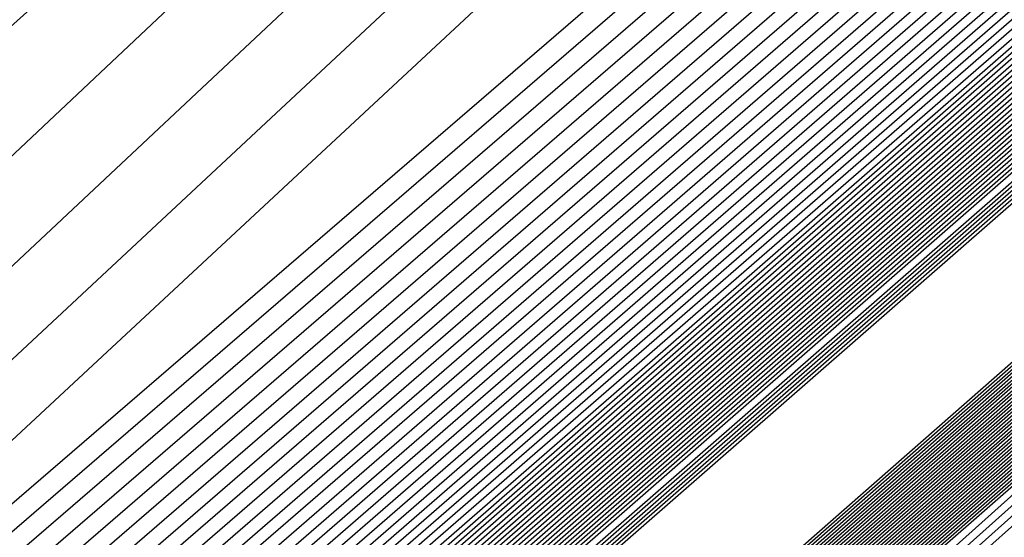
# Model space of a CAD drawing. Extents: x 3249832 to 3255657, y 13789405 to 13793316.
# Tile 759 of 1056: x 3253207.246 to 3253207.519, y 13791256.697 to 13791256.841. Entities that reach past the tile are written whole.
import ezdxf

# ---------------------------------------------------------------- set-up
doc = ezdxf.new("R2010")
doc.units = 0
doc.header["$LTSCALE"] = 100
doc.header["$MEASUREMENT"] = 0
for name, color, linetype in [('GRATIO_03231_CON', 1, 'CONTINUOUS'), ('GRATIO_0323_ICON', 1, 'CONTINUOUS'), ('TARGETS_EAST', 7, 'CONTINUOUS')]:
    doc.layers.add(name, color=color, linetype=linetype)

# ---------------------------------------------------------------- blocks, each defined once
blk = doc.blocks.new('Gratio_032316_contours')
at = {"layer": 'GRATIO_03231_CON', "color": 1, "linetype": 'Continuous', "flags": 128}
for points in [[(3253179.55027, 13791232.39503), (3253186.87441, 13791238.77001), (3253201.4775, 13791251.51898), (3253219.20823, 13791267.00714), (3253234.45763, 13791280.32933), (3253243.00028, 13791287.79153), (3253246.14511, 13791290.5444), (3253246.5846, 13791290.94974), (3253247.02187, 13791291.379), (3253250.20254, 13791294.24212), (3253258.88285, 13791301.95866), (3253274.44262, 13791315.73867), (3253292.7559, 13791331.95413), (3253308.32028, 13791345.76753)], [(3253180.16544, 13791232.93802), (3253187.28488, 13791239.13155), (3253201.72516, 13791251.73678), (3253219.33902, 13791267.12228), (3253234.51314, 13791280.37862), (3253243.01644, 13791287.80647), (3253246.14668, 13791290.54676), (3253246.58389, 13791290.95054), (3253247.01645, 13791291.37639), (3253250.16633, 13791294.21318), (3253258.7639, 13791301.85732), (3253274.17605, 13791315.50724), (3253292.31584, 13791331.56933), (3253307.73285, 13791345.25198)], [(3253180.78061, 13791233.481), (3253187.69534, 13791239.49309), (3253201.97282, 13791251.95458), (3253219.46981, 13791267.23741), (3253234.56866, 13791280.42791), (3253243.03259, 13791287.8214), (3253246.14825, 13791290.54912), (3253246.58317, 13791290.95133), (3253247.01103, 13791291.37378), (3253250.13013, 13791294.18424), (3253258.64495, 13791301.75599), (3253273.90947, 13791315.27582), (3253291.87577, 13791331.18453), (3253307.14542, 13791344.73643)], [(3253181.39578, 13791234.02399), (3253188.1058, 13791239.85463), (3253202.22048, 13791252.17237), (3253219.6006, 13791267.35254), (3253234.62418, 13791280.4772), (3253243.04874, 13791287.83633), (3253246.14982, 13791290.55149), (3253246.58246, 13791290.95213), (3253247.00561, 13791291.37117), (3253250.09393, 13791294.15529), (3253258.526, 13791301.65465), (3253273.6429, 13791315.0444), (3253291.4357, 13791330.79973), (3253306.55799, 13791344.22088)], [(3253182.62612, 13791235.10996), (3253188.92672, 13791240.5777), (3253202.71581, 13791252.60797), (3253219.86218, 13791267.58281), (3253234.73522, 13791280.57579), (3253243.08105, 13791287.8662), (3253246.15297, 13791290.55621), (3253246.58103, 13791290.95372), (3253246.99477, 13791291.36594), (3253250.02153, 13791294.09741), (3253258.2881, 13791301.45198), (3253273.10975, 13791314.58156), (3253290.55557, 13791330.03014), (3253305.38313, 13791343.18978)], [(3253183.24129, 13791235.65295), (3253189.33718, 13791240.93924), (3253202.96347, 13791252.82577), (3253219.99297, 13791267.69794), (3253234.79073, 13791280.62508), (3253243.0972, 13791287.88113), (3253246.15454, 13791290.55858), (3253246.58032, 13791290.95452), (3253246.98935, 13791291.36333), (3253249.98532, 13791294.06847), (3253258.16915, 13791301.35065), (3253272.84317, 13791314.35013), (3253290.11551, 13791329.64534), (3253304.7957, 13791342.67423)], [(3253189.74764, 13791241.30078), (3253203.21113, 13791253.04357), (3253220.12376, 13791267.81308), (3253234.84625, 13791280.67437), (3253243.11336, 13791287.89607), (3253246.15611, 13791290.56094), (3253246.57961, 13791290.95531), (3253246.98393, 13791291.36072), (3253249.94912, 13791294.03953), (3253258.05019, 13791301.24931), (3253272.5766, 13791314.11871), (3253289.67544, 13791329.26055), (3253304.20827, 13791342.15868)], [(3253190.1581, 13791241.66232), (3253203.45879, 13791253.26136), (3253220.25455, 13791267.92821), (3253234.90177, 13791280.72366), (3253243.12951, 13791287.911), (3253246.15768, 13791290.5633), (3253246.57889, 13791290.95611), (3253246.97851, 13791291.35811), (3253249.91292, 13791294.01058), (3253257.93124, 13791301.14798), (3253272.31002, 13791313.88729), (3253289.23538, 13791328.87575), (3253303.62084, 13791341.64313)], [(3253190.97902, 13791242.38539), (3253203.95411, 13791253.69696), (3253220.51613, 13791268.15847), (3253235.01281, 13791280.82224), (3253243.16182, 13791287.94087), (3253246.16082, 13791290.56803), (3253246.57747, 13791290.9577), (3253246.96767, 13791291.35288), (3253249.84051, 13791293.9527), (3253257.69334, 13791300.94531), (3253271.77687, 13791313.42445), (3253288.35525, 13791328.10615), (3253302.44598, 13791340.61203)], [(3253191.38948, 13791242.74693), (3253204.20177, 13791253.91476), (3253220.64692, 13791268.27361), (3253235.06832, 13791280.87154), (3253243.17797, 13791287.9558), (3253246.1624, 13791290.57039), (3253246.57675, 13791290.9585), (3253246.96225, 13791291.35027), (3253249.80431, 13791293.92376), (3253257.57439, 13791300.84397), (3253271.51029, 13791313.19303), (3253287.91518, 13791327.72135), (3253301.85855, 13791340.09648)], [(3253191.79994, 13791243.10847), (3253204.44943, 13791254.13256), (3253220.77772, 13791268.38874), (3253235.12384, 13791280.92083), (3253243.19412, 13791287.97073), (3253246.16397, 13791290.57276), (3253246.57604, 13791290.95929), (3253246.95683, 13791291.34766), (3253249.76811, 13791293.89481), (3253257.45544, 13791300.74264), (3253271.24372, 13791312.9616), (3253287.47511, 13791327.33655), (3253301.27112, 13791339.58093)], [(3253192.2104, 13791243.47001), (3253204.69709, 13791254.35035), (3253220.90851, 13791268.50387), (3253235.17936, 13791280.97012), (3253243.21028, 13791287.98567), (3253246.16554, 13791290.57512), (3253246.57533, 13791290.96009), (3253246.95142, 13791291.34505), (3253249.73191, 13791293.86587), (3253257.33649, 13791300.6413), (3253270.97714, 13791312.73018), (3253287.03505, 13791326.95176), (3253300.68369, 13791339.06538)], [(3253193.03132, 13791244.19308), (3253205.19242, 13791254.78595), (3253221.17009, 13791268.73414), (3253235.29039, 13791281.0687), (3253243.24258, 13791288.01553), (3253246.16868, 13791290.57985), (3253246.5739, 13791290.96168), (3253246.94058, 13791291.33982), (3253249.6595, 13791293.80799), (3253257.09858, 13791300.43863), (3253270.44399, 13791312.26734), (3253286.15492, 13791326.18216), (3253299.50883, 13791338.03428)], [(3253193.44178, 13791244.55462), (3253205.44008, 13791255.00375), (3253221.30088, 13791268.84927), (3253235.34591, 13791281.11799), (3253243.25874, 13791288.03047), (3253246.17025, 13791290.58221), (3253246.57319, 13791290.96248), (3253246.93516, 13791291.33721), (3253249.6233, 13791293.77904), (3253256.97963, 13791300.3373), (3253270.17741, 13791312.03592), (3253285.71485, 13791325.79737), (3253298.92139, 13791337.51873)], [(3253193.85224, 13791244.91616), (3253205.68774, 13791255.22155), (3253221.43167, 13791268.9644), (3253235.40143, 13791281.16728), (3253243.27489, 13791288.0454), (3253246.17182, 13791290.58457), (3253246.57247, 13791290.96327), (3253246.92974, 13791291.3346), (3253249.5871, 13791293.7501), (3253256.86068, 13791300.23596), (3253269.91084, 13791311.8045), (3253285.27479, 13791325.41257), (3253298.33396, 13791337.00318)], [(3253194.2627, 13791245.2777), (3253205.9354, 13791255.43934), (3253221.56246, 13791269.07954), (3253235.45695, 13791281.21658), (3253243.29104, 13791288.06033), (3253246.17339, 13791290.58694), (3253246.57176, 13791290.96407), (3253246.92432, 13791291.33198), (3253249.55089, 13791293.72116), (3253256.74173, 13791300.13463), (3253269.64426, 13791311.57307), (3253284.83472, 13791325.02777), (3253297.74653, 13791336.48763)], [(3253195.08362, 13791246.00077), (3253206.43072, 13791255.87494), (3253221.82404, 13791269.3098), (3253235.56798, 13791281.31516), (3253243.32335, 13791288.0902), (3253246.17654, 13791290.59166), (3253246.57033, 13791290.96566), (3253246.91348, 13791291.32676), (3253249.47849, 13791293.66327), (3253256.50383, 13791299.93196), (3253269.11111, 13791311.11023), (3253283.95459, 13791324.25817), (3253296.57167, 13791335.45653)], [(3253195.49408, 13791246.36231), (3253206.67838, 13791256.09274), (3253221.95483, 13791269.42494), (3253235.6235, 13791281.36445), (3253243.3395, 13791288.10513), (3253246.17811, 13791290.59402), (3253246.56962, 13791290.96646), (3253246.90806, 13791291.32415), (3253249.44229, 13791293.63433), (3253256.38488, 13791299.83062), (3253268.84454, 13791310.87881), (3253283.51452, 13791323.87338), (3253295.98424, 13791334.94098)], [(3253195.90454, 13791246.72385), (3253206.92604, 13791256.31054), (3253222.08562, 13791269.54007), (3253235.67902, 13791281.41374), (3253243.35566, 13791288.12007), (3253246.17968, 13791290.59639), (3253246.56891, 13791290.96725), (3253246.90264, 13791291.32154), (3253249.40609, 13791293.60539), (3253256.26593, 13791299.72929), (3253268.57796, 13791310.64739), (3253283.07446, 13791323.48858), (3253295.39681, 13791334.42543)], [(3253196.31501, 13791247.08539), (3253207.1737, 13791256.52833), (3253222.21641, 13791269.6552), (3253235.73454, 13791281.46303), (3253243.37181, 13791288.135), (3253246.18125, 13791290.59875), (3253246.56819, 13791290.96805), (3253246.89722, 13791291.31892), (3253249.36988, 13791293.57645), (3253256.14697, 13791299.62795), (3253268.31138, 13791310.41597), (3253282.63439, 13791323.10378), (3253294.80938, 13791333.90988)], [(3253197.13593, 13791247.80846), (3253207.66903, 13791256.96393), (3253222.47799, 13791269.88547), (3253235.84557, 13791281.56162), (3253243.40412, 13791288.16487), (3253246.18439, 13791290.60348), (3253246.56677, 13791290.96964), (3253246.88638, 13791291.3137), (3253249.29748, 13791293.51856), (3253255.90907, 13791299.42528), (3253267.77823, 13791309.95312), (3253281.75426, 13791322.33419), (3253293.63452, 13791332.87878)], [(3253197.54639, 13791248.17), (3253207.91669, 13791257.18173), (3253222.60878, 13791270.0006), (3253235.90109, 13791281.61091), (3253243.42027, 13791288.1798), (3253246.18596, 13791290.60584), (3253246.56605, 13791290.97044), (3253246.88096, 13791291.31109), (3253249.26128, 13791293.48962), (3253255.79012, 13791299.32395), (3253267.51166, 13791309.7217), (3253281.31419, 13791321.94939), (3253293.04709, 13791332.36323), (3253299.24948, 13791337.92415)], [(3253197.95685, 13791248.53154), (3253208.16435, 13791257.39953), (3253222.73957, 13791270.11573), (3253235.95661, 13791281.6602), (3253243.43643, 13791288.19473), (3253246.18754, 13791290.6082), (3253246.56534, 13791290.97123), (3253246.87554, 13791291.30847), (3253249.22507, 13791293.46068), (3253255.67117, 13791299.22261), (3253267.24508, 13791309.49028), (3253280.87413, 13791321.56459), (3253292.45966, 13791331.84768), (3253298.58416, 13791337.33876)], [(3253198.36731, 13791248.89308), (3253208.41201, 13791257.61732), (3253222.87037, 13791270.23087), (3253236.01213, 13791281.70949), (3253243.45258, 13791288.20967), (3253246.18911, 13791290.61057), (3253246.56463, 13791290.97203), (3253246.87012, 13791291.30586), (3253249.18887, 13791293.43173), (3253255.55222, 13791299.12128), (3253266.9785, 13791309.25886), (3253280.43407, 13791321.17979), (3253291.87223, 13791331.33213), (3253297.91884, 13791336.75338)], [(3253199.18823, 13791249.61615), (3253208.90733, 13791258.05292), (3253223.13195, 13791270.46113), (3253236.12316, 13791281.80807), (3253243.48489, 13791288.23953), (3253246.19225, 13791290.61529), (3253246.5632, 13791290.97362), (3253246.85928, 13791291.30064), (3253249.11647, 13791293.37385), (3253255.31432, 13791298.91861), (3253266.44535, 13791308.79601), (3253279.55394, 13791320.4102), (3253290.69737, 13791330.30103), (3253296.5882, 13791335.58261)], [(3253199.59869, 13791249.97769), (3253209.15499, 13791258.27072), (3253223.26274, 13791270.57626), (3253236.17868, 13791281.85736), (3253243.50104, 13791288.25447), (3253246.19382, 13791290.61766), (3253246.56249, 13791290.97442), (3253246.85386, 13791291.29803), (3253249.08026, 13791293.34491), (3253255.19536, 13791298.81727), (3253266.17878, 13791308.56459), (3253279.11387, 13791320.0254), (3253290.10994, 13791329.78548), (3253295.92288, 13791334.99723)], [(3253200.00915, 13791250.33923), (3253209.40265, 13791258.48852), (3253223.39353, 13791270.6914), (3253236.2342, 13791281.90666), (3253243.51719, 13791288.2694), (3253246.19539, 13791290.62002), (3253246.56177, 13791290.97521), (3253246.84844, 13791291.29541), (3253249.04406, 13791293.31596), (3253255.07641, 13791298.71594), (3253265.9122, 13791308.33317), (3253278.6738, 13791319.6406), (3253289.52251, 13791329.26993), (3253295.25756, 13791334.41184)], [(3253200.41961, 13791250.70077), (3253209.65031, 13791258.70631), (3253223.52432, 13791270.80653), (3253236.28972, 13791281.95595), (3253243.53335, 13791288.28434), (3253246.19696, 13791290.62238), (3253246.56106, 13791290.97601), (3253246.84302, 13791291.2928), (3253249.00786, 13791293.28702), (3253254.95746, 13791298.6146), (3253265.64563, 13791308.10175), (3253278.23374, 13791319.25581), (3253288.93508, 13791328.75438), (3253294.59224, 13791333.82646)], [(3253201.24053, 13791251.42384), (3253210.14563, 13791259.14191), (3253223.7859, 13791271.0368), (3253236.40075, 13791282.05453), (3253243.56565, 13791288.3142), (3253246.20011, 13791290.62711), (3253246.55963, 13791290.9776), (3253246.83219, 13791291.28758), (3253248.93546, 13791293.22914), (3253254.71956, 13791298.41193), (3253265.11248, 13791307.63891), (3253277.35361, 13791318.48621), (3253287.76022, 13791327.72328), (3253293.2616, 13791332.65569)], [(3253201.65099, 13791251.78538), (3253210.3933, 13791259.35971), (3253223.91669, 13791271.15193), (3253236.45627, 13791282.10382), (3253243.58181, 13791288.32914), (3253246.20168, 13791290.62947), (3253246.55892, 13791290.9784), (3253246.82677, 13791291.28496), (3253248.89925, 13791293.20019), (3253254.60061, 13791298.3106), (3253264.8459, 13791307.40749), (3253276.91354, 13791318.10141), (3253287.17279, 13791327.20773)], [(3253215.27891, 13791264.12388), (3253208.32754, 13791257.89481), (3253202.31158, 13791252.48555), (3253202.06145, 13791252.14692), (3253210.64096, 13791259.57751), (3253224.04748, 13791271.26706)], [(3253216.27123, 13791264.99994), (3253209.15191, 13791258.62312), (3253202.92675, 13791253.02854), (3253202.47191, 13791252.50846), (3253210.88862, 13791259.7953), (3253224.17827, 13791271.38219)], [(3253218.25586, 13791266.75207), (3253210.80067, 13791260.07975), (3253204.15709, 13791254.11451), (3253203.29283, 13791253.23153), (3253211.38394, 13791260.2309), (3253224.43985, 13791271.61246)], [(3253219.24818, 13791267.62813), (3253211.62504, 13791260.80806), (3253204.77226, 13791254.6575), (3253203.70329, 13791253.59307), (3253211.6316, 13791260.4487), (3253224.57064, 13791271.72759)], [(3253220.24049, 13791268.50419), (3253212.44942, 13791261.53637), (3253205.38743, 13791255.20049), (3253204.11375, 13791253.95461), (3253211.87926, 13791260.6665), (3253224.70143, 13791271.84272)], [(3253221.23281, 13791269.38026), (3253213.2738, 13791262.26468), (3253206.0026, 13791255.74348), (3253204.52421, 13791254.31615), (3253212.12692, 13791260.88429), (3253224.83222, 13791271.95786)], [(3253223.21744, 13791271.13238), (3253214.92255, 13791263.72131), (3253207.23294, 13791256.82945), (3253205.34514, 13791255.03922), (3253212.62225, 13791261.31989), (3253225.0938, 13791272.18812)], [(3253215.74693, 13791264.44962), (3253207.84811, 13791257.37244), (3253205.7556, 13791255.40076), (3253212.86991, 13791261.53769), (3253225.22459, 13791272.30326)], [(3253216.57131, 13791265.17793), (3253208.46329, 13791257.91542), (3253206.16606, 13791255.7623), (3253213.11757, 13791261.75549), (3253225.35538, 13791272.41839)], [(3253217.39568, 13791265.90624), (3253209.07846, 13791258.45841), (3253206.57652, 13791256.12384), (3253213.36523, 13791261.97329), (3253225.48617, 13791272.53352)]]:
    blk.add_lwpolyline(points, dxfattribs=at)
at = {"layer": 'GRATIO_03231_CON', "color": 5, "linetype": 'Continuous', "flags": 128}
for points in [[(3253178.31993, 13791231.30905), (3253186.05349, 13791238.04694), (3253200.98218, 13791251.08338), (3253218.94665, 13791266.77688), (3253234.34659, 13791280.23075), (3253242.96798, 13791287.76167), (3253246.14197, 13791290.53967), (3253246.58603, 13791290.94815), (3253247.02107, 13791291.37394), (3253250.18182, 13791294.2177), (3253258.80647, 13791301.88356), (3253274.26937, 13791315.56557), (3253292.48955, 13791331.61762), (3253308.02221, 13791345.18354)], [(3253177.70476, 13791230.76607), (3253185.64303, 13791237.6854), (3253200.73452, 13791250.86558), (3253218.81586, 13791266.66175), (3253234.29107, 13791280.18146), (3253242.95182, 13791287.74673), (3253246.1404, 13791290.53731), (3253246.58674, 13791290.94735), (3253247.01436, 13791291.36584), (3253250.12102, 13791294.16091), (3253258.59804, 13791301.69555), (3253273.79626, 13791315.14336), (3253291.70456, 13791330.92064), (3253306.97134, 13791344.25434)], [(3253177.08958, 13791230.22308), (3253185.23257, 13791237.32386), (3253200.48686, 13791250.64779), (3253218.68507, 13791266.54661), (3253234.23556, 13791280.13216), (3253242.93567, 13791287.7318), (3253246.13883, 13791290.53495), (3253246.58745, 13791290.94656), (3253247.00766, 13791291.35773), (3253250.06022, 13791294.10413), (3253258.38961, 13791301.50754), (3253273.32314, 13791314.72115), (3253290.91956, 13791330.22366), (3253305.92046, 13791343.32515)], [(3253176.47441, 13791229.68009), (3253184.82211, 13791236.96232), (3253200.23919, 13791250.42999), (3253218.55428, 13791266.43148), (3253234.18004, 13791280.08287), (3253242.91952, 13791287.71687), (3253246.13725, 13791290.53258), (3253246.58817, 13791290.94576), (3253247.00095, 13791291.34963), (3253249.99942, 13791294.04734), (3253258.18118, 13791301.31953), (3253272.85003, 13791314.29894), (3253290.13456, 13791329.52668), (3253304.86958, 13791342.39595)], [(3253175.24407, 13791228.59412), (3253184.00119, 13791236.23925), (3253199.74387, 13791249.99439), (3253218.2927, 13791266.20121), (3253234.069, 13791279.98429), (3253242.88721, 13791287.687), (3253246.13411, 13791290.52786), (3253246.58959, 13791290.94417), (3253246.98754, 13791291.33342), (3253249.87782, 13791293.93376), (3253257.76432, 13791300.94351), (3253271.9038, 13791313.45451), (3253288.56457, 13791328.13272), (3253302.76783, 13791340.53756)], [(3253196.57706, 13791247.03615), (3253203.47105, 13791253.1938), (3253218.75951, 13791266.60126), (3253234.06971, 13791279.98413), (3253242.88772, 13791287.68662), (3253246.13462, 13791290.52731), (3253246.59031, 13791290.94338), (3253246.98083, 13791291.32532), (3253249.81702, 13791293.87697), (3253257.55589, 13791300.7555), (3253271.43068, 13791313.0323), (3253287.77957, 13791327.43574), (3253301.71695, 13791339.60837)], [(3253196.71057, 13791247.15254), (3253203.58621, 13791253.29381), (3253218.83398, 13791266.66558), (3253234.10345, 13791280.01283), (3253242.89801, 13791287.6948), (3253246.13636, 13791290.52784), (3253246.59102, 13791290.94258), (3253246.97413, 13791291.31721), (3253249.75622, 13791293.82018), (3253257.34746, 13791300.56749), (3253270.95757, 13791312.61009), (3253286.99457, 13791326.73875), (3253300.66608, 13791338.67918)], [(3253196.84408, 13791247.26894), (3253203.70137, 13791253.39382), (3253218.90845, 13791266.7299), (3253234.13718, 13791280.04153), (3253242.9083, 13791287.70297), (3253246.13809, 13791290.52836), (3253246.59174, 13791290.94178), (3253246.96742, 13791291.30911), (3253249.69542, 13791293.76339), (3253257.13903, 13791300.37948), (3253270.48445, 13791312.18788), (3253286.20957, 13791326.04177), (3253299.6152, 13791337.74998)], [(3253197.11109, 13791247.50174), (3253203.93169, 13791253.59384), (3253219.0574, 13791266.85855), (3253234.20465, 13791280.09892), (3253242.92888, 13791287.71932), (3253246.14156, 13791290.52941), (3253246.59316, 13791290.94019), (3253246.95401, 13791291.2929), (3253249.57383, 13791293.64981), (3253256.72217, 13791300.00346), (3253269.53822, 13791311.34346), (3253284.63958, 13791324.64781), (3253297.51345, 13791335.89159)], [(3253197.2446, 13791247.61813), (3253204.04685, 13791253.69384), (3253219.13187, 13791266.92287), (3253234.23839, 13791280.12762), (3253242.93918, 13791287.72749), (3253246.1433, 13791290.52994), (3253246.59388, 13791290.9394), (3253246.9473, 13791291.28479), (3253249.51303, 13791293.59302), (3253256.51374, 13791299.81545), (3253269.06511, 13791310.92125), (3253283.85458, 13791323.95083), (3253296.46257, 13791334.9624)], [(3253197.37811, 13791247.73453), (3253204.16201, 13791253.79385), (3253219.20635, 13791266.98719), (3253234.27212, 13791280.15631), (3253242.94947, 13791287.73567), (3253246.14503, 13791290.53046), (3253246.59459, 13791290.9386), (3253246.9406, 13791291.27669), (3253249.45223, 13791293.53623), (3253256.30531, 13791299.62744), (3253268.59199, 13791310.49904), (3253283.06958, 13791323.25385), (3253295.41169, 13791334.0332)], [(3253197.51162, 13791247.85093), (3253204.27717, 13791253.89386), (3253219.28082, 13791267.05151), (3253234.30586, 13791280.18501), (3253242.95976, 13791287.74384), (3253246.14676, 13791290.53099), (3253246.5953, 13791290.9378), (3253246.93389, 13791291.26859), (3253249.39143, 13791293.47944), (3253256.09688, 13791299.43942), (3253268.11888, 13791310.07683), (3253282.28459, 13791322.55687), (3253294.36082, 13791333.10401)], [(3253197.77863, 13791248.08372), (3253204.50749, 13791254.09388), (3253219.42977, 13791267.18016), (3253234.37333, 13791280.2424), (3253242.98034, 13791287.76019), (3253246.15023, 13791290.53204), (3253246.59673, 13791290.93621), (3253246.92048, 13791291.25238), (3253249.26983, 13791293.36586), (3253255.68002, 13791299.0634), (3253267.17265, 13791309.2324), (3253280.71459, 13791321.16291), (3253292.25906, 13791331.24562), (3253298.86322, 13791336.86351)], [(3253197.91214, 13791248.20012), (3253204.62265, 13791254.19388), (3253219.50424, 13791267.24448), (3253234.40706, 13791280.2711), (3253242.99064, 13791287.76837), (3253246.15197, 13791290.53257), (3253246.59744, 13791290.93542), (3253246.91378, 13791291.24427), (3253249.20903, 13791293.30907), (3253255.47159, 13791298.87539), (3253266.69953, 13791308.81019), (3253279.9296, 13791320.46593), (3253291.20819, 13791330.31643), (3253297.66843, 13791335.81202)], [(3253198.04565, 13791248.31651), (3253204.73781, 13791254.29389), (3253219.57872, 13791267.3088), (3253234.4408, 13791280.2998), (3253243.00093, 13791287.77654), (3253246.1537, 13791290.53309), (3253246.59816, 13791290.93462), (3253246.90707, 13791291.23617), (3253249.14823, 13791293.25228), (3253255.26316, 13791298.68738), (3253266.22642, 13791308.38798), (3253279.1446, 13791319.76895), (3253290.15731, 13791329.38723), (3253296.47364, 13791334.76054)], [(3253198.17916, 13791248.43291), (3253204.85297, 13791254.3939), (3253219.65319, 13791267.37312), (3253234.47453, 13791280.32849), (3253243.01122, 13791287.78471), (3253246.15544, 13791290.53362), (3253246.59887, 13791290.93382), (3253246.90036, 13791291.22806), (3253249.08743, 13791293.19549), (3253255.05473, 13791298.49937), (3253265.7533, 13791307.96577), (3253278.3596, 13791319.07197), (3253289.10643, 13791328.45804), (3253295.27885, 13791333.70905)], [(3253198.44617, 13791248.6657), (3253205.08329, 13791254.59392), (3253219.80214, 13791267.50177), (3253234.542, 13791280.38589), (3253243.0318, 13791287.80106), (3253246.15891, 13791290.53467), (3253246.6003, 13791290.93223), (3253246.88695, 13791291.21186), (3253248.96583, 13791293.08191), (3253254.63787, 13791298.12335), (3253264.80707, 13791307.12135), (3253276.7896, 13791317.678), (3253287.00468, 13791326.59965), (3253292.88927, 13791331.60608), (3253295.95133, 13791334.07094)], [(3253198.57968, 13791248.7821), (3253205.19845, 13791254.69392), (3253219.87661, 13791267.56609), (3253234.57574, 13791280.41459), (3253243.04209, 13791287.80924), (3253246.16064, 13791290.53519), (3253246.60101, 13791290.93144), (3253246.88025, 13791291.20375), (3253248.90503, 13791293.02512), (3253254.42944, 13791297.93534), (3253264.33396, 13791306.69914), (3253276.00461, 13791316.98102), (3253285.9538, 13791325.67045), (3253291.69448, 13791330.55459), (3253294.7416, 13791333.01142)], [(3253198.71319, 13791248.8985), (3253205.31361, 13791254.79393), (3253219.95108, 13791267.63041), (3253234.60947, 13791280.44328), (3253243.05239, 13791287.81741), (3253246.16237, 13791290.53572), (3253246.60172, 13791290.93064), (3253246.87354, 13791291.19565), (3253248.84423, 13791292.96834), (3253254.22101, 13791297.74733), (3253263.86084, 13791306.27693), (3253275.21961, 13791316.28404), (3253284.90293, 13791324.74126), (3253290.49969, 13791329.50311), (3253293.53187, 13791331.9519)], [(3253198.8467, 13791249.0149), (3253205.42877, 13791254.89394), (3253220.02556, 13791267.69473), (3253234.64321, 13791280.47198), (3253243.06268, 13791287.82558), (3253246.16411, 13791290.53624), (3253246.60244, 13791290.92984), (3253246.86684, 13791291.18754), (3253248.78343, 13791292.91155), (3253254.01258, 13791297.55932), (3253263.38773, 13791305.85472), (3253274.43461, 13791315.58706), (3253283.85205, 13791323.81207), (3253289.3049, 13791328.45162), (3253292.32214, 13791330.89237), (3253295.39879, 13791333.38715)], [(3253199.11371, 13791249.24769), (3253205.65909, 13791255.09396), (3253220.17451, 13791267.82338), (3253234.71068, 13791280.52937), (3253243.08326, 13791287.84193), (3253246.16758, 13791290.53729), (3253246.60386, 13791290.92825), (3253246.85342, 13791291.17133), (3253248.66183, 13791292.79797), (3253253.59572, 13791297.1833), (3253262.4415, 13791305.01029), (3253272.86462, 13791314.1931), (3253281.7503, 13791321.95368), (3253286.91532, 13791326.34865), (3253289.90268, 13791328.77333), (3253293.18693, 13791331.45768)], [(3253199.24722, 13791249.36409), (3253205.77425, 13791255.19397), (3253220.24898, 13791267.8877), (3253234.74441, 13791280.55807), (3253243.09355, 13791287.85011), (3253246.16931, 13791290.53782), (3253246.60458, 13791290.92746), (3253246.84672, 13791291.16323), (3253248.60103, 13791292.74118), (3253253.38729, 13791296.99529), (3253261.96839, 13791304.58808), (3253272.07962, 13791313.49612), (3253280.69942, 13791321.02448), (3253285.72053, 13791325.29717), (3253288.69295, 13791327.71381), (3253292.081, 13791330.49295), (3253297.61917, 13791335.1971)], [(3253199.38073, 13791249.48048), (3253205.88941, 13791255.29397), (3253220.32345, 13791267.95202), (3253234.77815, 13791280.58677), (3253243.10385, 13791287.85828), (3253246.17105, 13791290.53834), (3253246.60529, 13791290.92666), (3253246.84001, 13791291.15513), (3253248.54023, 13791292.68439), (3253253.17886, 13791296.80728), (3253261.49527, 13791304.16587), (3253271.29462, 13791312.79914), (3253279.64854, 13791320.09529), (3253284.52574, 13791324.24568), (3253287.48322, 13791326.65429), (3253290.97507, 13791329.52822), (3253296.71525, 13791334.41022)], [(3253199.51424, 13791249.59688), (3253206.00457, 13791255.39398), (3253220.39793, 13791268.01634), (3253234.81188, 13791280.61546), (3253243.11414, 13791287.86646), (3253246.17278, 13791290.53887), (3253246.606, 13791290.92586), (3253246.83331, 13791291.14702), (3253248.47943, 13791292.6276), (3253252.97044, 13791296.61927), (3253261.02215, 13791303.74366), (3253270.50962, 13791312.10216), (3253278.59767, 13791319.16609), (3253283.33095, 13791323.1942), (3253286.27349, 13791325.59476), (3253289.86914, 13791328.56348), (3253295.81132, 13791333.62334)], [(3253199.78125, 13791249.82967), (3253206.23489, 13791255.594), (3253220.54687, 13791268.14499), (3253234.87935, 13791280.67286), (3253243.13472, 13791287.8828), (3253246.17625, 13791290.53992), (3253246.60743, 13791290.92427), (3253246.8199, 13791291.13081), (3253248.35784, 13791292.51402), (3253252.55358, 13791296.24325), (3253260.07593, 13791302.89924), (3253268.93963, 13791310.70819), (3253276.49591, 13791317.3077), (3253280.94137, 13791321.09123), (3253283.85403, 13791323.47572), (3253287.65728, 13791326.63402), (3253294.00347, 13791332.04958)], [(3253199.91476, 13791249.94607), (3253206.35005, 13791255.69401), (3253220.62135, 13791268.20931), (3253234.91309, 13791280.70156), (3253243.14501, 13791287.89098), (3253246.17798, 13791290.54045), (3253246.60814, 13791290.92348), (3253246.81319, 13791291.12271), (3253248.29704, 13791292.45723), (3253252.34515, 13791296.05524), (3253259.60281, 13791302.47703), (3253268.15463, 13791310.01121), (3253275.44504, 13791316.37851), (3253279.74658, 13791320.03974), (3253282.6443, 13791322.4162), (3253286.55135, 13791325.66929), (3253293.09954, 13791331.2627), (3253300.79521, 13791337.86923)], [(3253200.04827, 13791250.06247), (3253206.46521, 13791255.79401), (3253220.69582, 13791268.27363), (3253234.94682, 13791280.73025), (3253243.15531, 13791287.89915), (3253246.17972, 13791290.54097), (3253246.60886, 13791290.92268), (3253246.80649, 13791291.1146), (3253248.23624, 13791292.40044), (3253252.13672, 13791295.86723), (3253259.1297, 13791302.05482), (3253267.36963, 13791309.31423), (3253274.39416, 13791315.44932), (3253278.55179, 13791318.98826), (3253281.43456, 13791321.35667), (3253285.44542, 13791324.70455), (3253292.19561, 13791330.47582), (3253300.12972, 13791337.29016)], [(3253200.18178, 13791250.17887), (3253206.58037, 13791255.89402), (3253220.77029, 13791268.33795), (3253234.98056, 13791280.75895), (3253243.1656, 13791287.90733), (3253246.18145, 13791290.5415), (3253246.60957, 13791290.92188), (3253246.79978, 13791291.1065), (3253248.17544, 13791292.34365), (3253251.92829, 13791295.67922), (3253258.65658, 13791301.63261), (3253266.58464, 13791308.61725), (3253273.34328, 13791314.52012), (3253277.357, 13791317.93677), (3253280.22483, 13791320.29715), (3253284.33949, 13791323.73982), (3253291.29169, 13791329.68894), (3253299.46423, 13791336.71108)], [(3253200.44879, 13791250.41166), (3253206.81069, 13791256.09404), (3253220.91924, 13791268.4666), (3253235.04803, 13791280.81634), (3253243.18618, 13791287.92368), (3253246.18492, 13791290.54255), (3253246.611, 13791290.92029), (3253246.78637, 13791291.09029), (3253248.05384, 13791292.23007), (3253251.51143, 13791295.3032), (3253257.71035, 13791300.78818), (3253265.01464, 13791307.22329), (3253271.24153, 13791312.66173), (3253274.96742, 13791315.8338), (3253277.80537, 13791318.17811), (3253282.12763, 13791321.81036), (3253289.48383, 13791328.11518), (3253298.13324, 13791335.55292)], [(3253200.5823, 13791250.52806), (3253206.92586, 13791256.19405), (3253220.99372, 13791268.53092), (3253235.08176, 13791280.84504), (3253243.19647, 13791287.93185), (3253246.18666, 13791290.54307), (3253246.61171, 13791290.9195), (3253246.77966, 13791291.08219), (3253247.99304, 13791292.17328), (3253251.303, 13791295.11519), (3253257.23724, 13791300.36597), (3253264.22964, 13791306.52631), (3253270.19065, 13791311.73254), (3253273.77263, 13791314.78231), (3253276.59564, 13791317.11859), (3253281.0217, 13791320.84562), (3253288.57991, 13791327.3283), (3253297.46775, 13791334.97385)], [(3253200.71581, 13791250.64445), (3253207.04102, 13791256.29406), (3253221.06819, 13791268.59524), (3253235.1155, 13791280.87374), (3253243.20676, 13791287.94002), (3253246.18839, 13791290.5436), (3253246.61242, 13791290.9187), (3253246.77296, 13791291.07408), (3253247.93224, 13791292.11649), (3253251.09457, 13791294.92718), (3253256.76412, 13791299.94376), (3253263.44465, 13791305.82933), (3253269.13978, 13791310.80334), (3253272.57784, 13791313.73083), (3253275.38591, 13791316.05906), (3253279.91577, 13791319.88089), (3253287.67598, 13791326.54142), (3253296.80226, 13791334.39477)], [(3253200.84932, 13791250.76085), (3253207.15618, 13791256.39406), (3253221.14266, 13791268.65956), (3253235.14923, 13791280.90243), (3253243.21706, 13791287.9482), (3253246.19012, 13791290.54412), (3253246.61314, 13791290.9179), (3253246.76625, 13791291.06598), (3253247.87144, 13791292.0597), (3253250.88614, 13791294.73917), (3253256.29101, 13791299.52155), (3253262.65965, 13791305.13235), (3253268.0889, 13791309.87415), (3253271.38305, 13791312.67934), (3253274.17618, 13791314.99954), (3253278.80984, 13791318.91616), (3253286.77206, 13791325.75454), (3253296.13677, 13791333.81569)], [(3253201.11633, 13791250.99365), (3253207.3865, 13791256.59408), (3253221.29161, 13791268.78821), (3253235.2167, 13791280.95983), (3253243.23764, 13791287.96455), (3253246.19359, 13791290.54517), (3253246.61456, 13791290.91631), (3253246.75284, 13791291.04977), (3253247.74984, 13791291.94612), (3253250.46928, 13791294.36315), (3253255.34478, 13791298.67713), (3253261.08965, 13791303.73839), (3253265.98715, 13791308.01576), (3253268.99347, 13791310.57637), (3253271.75672, 13791312.8805), (3253276.59798, 13791316.9867), (3253284.9642, 13791324.18078), (3253294.80578, 13791332.65754)], [(3253201.24984, 13791251.11004), (3253207.50166, 13791256.69409), (3253221.36608, 13791268.85253), (3253235.25044, 13791280.98852), (3253243.24793, 13791287.97272), (3253246.19533, 13791290.5457), (3253246.61528, 13791290.91552), (3253246.74613, 13791291.04167), (3253247.68904, 13791291.88933), (3253250.26085, 13791294.17514), (3253254.87166, 13791298.25492), (3253260.30466, 13791303.04141), (3253264.93627, 13791307.08657), (3253267.79868, 13791309.52489), (3253270.54699, 13791311.82097), (3253275.49205, 13791316.02196), (3253284.06028, 13791323.3939), (3253294.14029, 13791332.07846)], [(3253201.38335, 13791251.22644), (3253207.61682, 13791256.7941), (3253221.44056, 13791268.91685), (3253235.28417, 13791281.01722), (3253243.25822, 13791287.9809), (3253246.19706, 13791290.54622), (3253246.61599, 13791290.91472), (3253246.73943, 13791291.03356), (3253247.62824, 13791291.83254), (3253250.05242, 13791293.98713), (3253254.39855, 13791297.83271), (3253259.51966, 13791302.34443), (3253263.88539, 13791306.15737), (3253266.60389, 13791308.4734), (3253269.33726, 13791310.76145), (3253274.38613, 13791315.05723), (3253283.15635, 13791322.60702), (3253293.4748, 13791331.49938)], [(3253201.51686, 13791251.34284), (3253207.73198, 13791256.8941), (3253221.51503, 13791268.98117), (3253235.31791, 13791281.04592), (3253243.26852, 13791287.98907), (3253246.1988, 13791290.54675), (3253246.6167, 13791290.91393), (3253246.73272, 13791291.02546), (3253247.56744, 13791291.77576), (3253249.84399, 13791293.79912), (3253253.92543, 13791297.41049), (3253258.73466, 13791301.64744), (3253262.83452, 13791305.22818), (3253265.4091, 13791307.42192), (3253268.12753, 13791309.70193), (3253273.2802, 13791314.0925), (3253282.25242, 13791321.82014), (3253292.80931, 13791330.9203), (3253301.81088, 13791338.63068)], [(3253201.78387, 13791251.57563), (3253207.9623, 13791257.09412), (3253221.66398, 13791269.10982), (3253235.38538, 13791281.10331), (3253243.2891, 13791288.00542), (3253246.20227, 13791290.5478), (3253246.61813, 13791290.91233), (3253246.71931, 13791291.00925), (3253247.44584, 13791291.66218), (3253249.42713, 13791293.4231), (3253252.9792, 13791296.56607), (3253257.16467, 13791300.25348), (3253260.73276, 13791303.36979), (3253263.01952, 13791305.31895), (3253265.70807, 13791307.58288), (3253271.06834, 13791312.16303), (3253280.44457, 13791320.24638), (3253291.47832, 13791329.76215), (3253300.88547, 13791337.82513)]]:
    blk.add_lwpolyline(points, dxfattribs=at)
at = {"layer": 'GRATIO_0323_ICON', "color": 7, "linetype": 'Continuous', "flags": 128}
for points in [[(3253175.85924, 13791229.13711), (3253184.41165, 13791236.60078), (3253199.99153, 13791250.21219), (3253218.42349, 13791266.31635), (3253234.12452, 13791280.03358), (3253242.90336, 13791287.70193), (3253246.13568, 13791290.53022), (3253246.58888, 13791290.94497), (3253246.99424, 13791291.34152), (3253249.93862, 13791293.99055), (3253257.97275, 13791301.13152), (3253272.37691, 13791313.87673), (3253289.34956, 13791328.8297), (3253303.81871, 13791341.46676)], [(3253182.01095, 13791234.56698), (3253188.51626, 13791240.21616), (3253202.46814, 13791252.39017), (3253219.73139, 13791267.46768), (3253234.6797, 13791280.5265), (3253243.0649, 13791287.85127), (3253246.1514, 13791290.55385), (3253246.58175, 13791290.95293), (3253247.00019, 13791291.36856), (3253250.05773, 13791294.12635), (3253258.40705, 13791301.55332), (3253273.37632, 13791314.81298), (3253290.99564, 13791330.41494), (3253305.97056, 13791343.70533)], [(3253196.97758, 13791247.38534), (3253203.81653, 13791253.49383), (3253218.98293, 13791266.79423), (3253234.17092, 13791280.07022), (3253242.91859, 13791287.71115), (3253246.13983, 13791290.52889), (3253246.59245, 13791290.94099), (3253246.96072, 13791291.301), (3253249.63462, 13791293.7066), (3253256.9306, 13791300.19147), (3253270.01134, 13791311.76567), (3253285.42458, 13791325.34479), (3253298.56432, 13791336.82079)], [(3253197.64512, 13791247.96732), (3253204.39233, 13791253.99387), (3253219.3553, 13791267.11584), (3253234.33959, 13791280.21371), (3253242.97005, 13791287.75202), (3253246.1485, 13791290.53152), (3253246.59602, 13791290.93701), (3253246.92719, 13791291.26048), (3253249.33063, 13791293.42265), (3253255.88845, 13791299.25141), (3253267.64576, 13791309.65462), (3253281.49959, 13791321.85989), (3253293.30994, 13791332.17482)], [(3253198.31266, 13791248.54931), (3253204.96813, 13791254.49391), (3253219.72766, 13791267.43745), (3253234.50827, 13791280.35719), (3253243.02151, 13791287.79289), (3253246.15717, 13791290.53414), (3253246.59958, 13791290.93303), (3253246.89366, 13791291.21996), (3253249.02663, 13791293.1387), (3253254.8463, 13791298.31136), (3253265.28019, 13791307.54356), (3253277.5746, 13791318.37498), (3253288.05556, 13791327.52884), (3253294.08406, 13791332.65756)], [(3253190.56856, 13791242.02386), (3253203.70645, 13791253.47916), (3253220.38534, 13791268.04334), (3253234.95729, 13791280.77295), (3253243.14566, 13791287.92593), (3253246.15925, 13791290.56567), (3253246.57818, 13791290.95691), (3253246.97309, 13791291.35549), (3253249.87672, 13791293.98164), (3253257.81229, 13791301.04664), (3253272.04344, 13791313.65587), (3253288.79531, 13791328.49095), (3253303.03341, 13791341.12758)], [(3253198.9802, 13791249.13129), (3253205.54393, 13791254.99395), (3253220.10003, 13791267.75905), (3253234.67694, 13791280.50068), (3253243.07297, 13791287.83376), (3253246.16584, 13791290.53677), (3253246.60315, 13791290.92905), (3253246.86013, 13791291.17944), (3253248.72263, 13791292.85476), (3253253.80415, 13791297.37131), (3253262.91461, 13791305.43251), (3253273.64961, 13791314.89008), (3253282.80117, 13791322.88287), (3253288.11011, 13791327.40014), (3253291.11241, 13791329.83285), (3253294.29286, 13791332.42241)], [(3253199.64774, 13791249.71328), (3253206.11974, 13791255.49399), (3253220.4724, 13791268.08067), (3253234.84562, 13791280.64416), (3253243.12443, 13791287.87463), (3253246.17452, 13791290.53939), (3253246.60672, 13791290.92507), (3253246.8266, 13791291.13892), (3253248.41864, 13791292.57081), (3253252.76201, 13791296.43126), (3253260.54904, 13791303.32145), (3253269.72463, 13791311.40518), (3253277.54679, 13791318.2369), (3253282.13616, 13791322.14271), (3253285.06376, 13791324.53524), (3253288.76321, 13791327.59875), (3253294.90739, 13791332.83646)], [(3253200.31528, 13791250.29526), (3253206.69554, 13791255.99403), (3253220.84477, 13791268.40227), (3253235.01429, 13791280.78765), (3253243.17589, 13791287.9155), (3253246.18319, 13791290.54202), (3253246.61028, 13791290.92109), (3253246.79307, 13791291.0984), (3253248.11464, 13791292.28686), (3253251.71986, 13791295.49121), (3253258.18347, 13791301.21039), (3253265.79964, 13791307.92027), (3253272.29241, 13791313.59093), (3253276.16221, 13791316.88528), (3253279.0151, 13791319.23763), (3253283.23356, 13791322.77509), (3253290.38776, 13791328.90206), (3253298.79874, 13791336.132)], [(3253192.62086, 13791243.83154), (3253204.94475, 13791254.56815), (3253221.0393, 13791268.61901), (3253235.23488, 13791281.01941), (3253243.22643, 13791288.0006), (3253246.16711, 13791290.57748), (3253246.57461, 13791290.96089), (3253246.946, 13791291.34243), (3253249.6957, 13791293.83693), (3253257.21754, 13791300.53997), (3253270.71056, 13791312.49876), (3253286.59498, 13791326.56696), (3253300.09626, 13791338.54983)], [(3253200.98282, 13791250.87725), (3253207.27134, 13791256.49407), (3253221.21714, 13791268.72389), (3253235.18297, 13791280.93113), (3253243.22735, 13791287.95637), (3253246.19186, 13791290.54465), (3253246.61385, 13791290.91711), (3253246.75955, 13791291.05787), (3253247.81064, 13791292.00291), (3253250.67771, 13791294.55116), (3253255.81789, 13791299.09934), (3253261.87465, 13791304.43537), (3253267.03802, 13791308.94496), (3253270.18826, 13791311.62786), (3253272.96645, 13791313.94002), (3253277.70391, 13791317.95143), (3253285.86813, 13791324.96766), (3253295.47128, 13791333.23661)], [(3253201.65036, 13791251.45923), (3253207.84714, 13791256.99411), (3253221.5895, 13791269.04549), (3253235.35164, 13791281.07462), (3253243.27881, 13791287.99724), (3253246.20053, 13791290.54727), (3253246.61742, 13791290.91313), (3253246.72602, 13791291.01735), (3253247.50664, 13791291.71897), (3253249.63556, 13791293.61111), (3253253.45232, 13791296.98828), (3253257.94966, 13791300.95046), (3253261.78364, 13791304.29898), (3253264.21431, 13791306.37043), (3253266.9178, 13791308.64241), (3253272.17427, 13791313.12777), (3253281.3485, 13791321.03326), (3253292.14381, 13791330.34122), (3253301.34818, 13791338.22791)], [(3253194.67316, 13791245.63924), (3253206.18306, 13791255.65714), (3253221.69325, 13791269.19467), (3253235.51247, 13791281.26587), (3253243.3072, 13791288.07527), (3253246.17497, 13791290.5893), (3253246.57105, 13791290.96487), (3253246.9189, 13791291.32937), (3253249.51469, 13791293.69222), (3253256.62278, 13791300.03329), (3253269.37769, 13791311.34165), (3253284.39466, 13791324.64297), (3253297.1591, 13791335.97208)], [(3253196.72547, 13791247.44693), (3253207.42136, 13791256.74613), (3253222.3472, 13791269.77033), (3253235.79006, 13791281.51232), (3253243.38797, 13791288.14993), (3253246.18282, 13791290.60111), (3253246.56748, 13791290.96885), (3253246.8918, 13791291.31631), (3253249.33368, 13791293.5475), (3253256.02802, 13791299.52662), (3253268.04481, 13791310.18454), (3253282.19433, 13791322.71898), (3253294.22195, 13791333.39433)], [(3253198.77777, 13791249.25461), (3253208.65967, 13791257.83512), (3253223.00116, 13791270.346), (3253236.06765, 13791281.75878), (3253243.46873, 13791288.2246), (3253246.19068, 13791290.61293), (3253246.56391, 13791290.97283), (3253246.8647, 13791291.30325), (3253249.15267, 13791293.40279), (3253255.43327, 13791299.01994), (3253266.71193, 13791309.02744), (3253279.994, 13791320.795), (3253291.2848, 13791330.81658), (3253297.25352, 13791336.168)], [(3253200.83007, 13791251.06231), (3253209.89797, 13791258.92411), (3253223.65511, 13791270.92166), (3253236.34523, 13791282.00524), (3253243.5495, 13791288.29927), (3253246.19853, 13791290.62475), (3253246.56034, 13791290.9768), (3253246.83761, 13791291.29019), (3253248.97166, 13791293.25808), (3253254.83851, 13791298.51327), (3253265.37905, 13791307.87033), (3253277.79367, 13791318.87101), (3253288.34765, 13791328.23883), (3253293.92692, 13791333.24107)], [(3253217.26355, 13791265.876), (3253209.97629, 13791259.35143), (3253203.54192, 13791253.57153), (3253202.88237, 13791252.87), (3253211.13628, 13791260.0131), (3253224.30906, 13791271.49733)], [(3253222.22513, 13791270.25632), (3253214.09818, 13791262.993), (3253206.61777, 13791256.28646), (3253204.93468, 13791254.67769), (3253212.37458, 13791261.10209), (3253224.96301, 13791272.07299)], [(3253218.22006, 13791266.63456), (3253209.69363, 13791259.0014), (3253206.98698, 13791256.48538), (3253213.61289, 13791262.19108), (3253225.61696, 13791272.64865)]]:
    blk.add_lwpolyline(points, dxfattribs=at)

msp = doc.modelspace()

# ---------------------------------------------------------------- block references
at = {"layer": 'TARGETS_EAST'}
msp.add_blockref('Gratio_032316_contours', (0, 0), dxfattribs=at)

doc.saveas('drawing.dxf')
